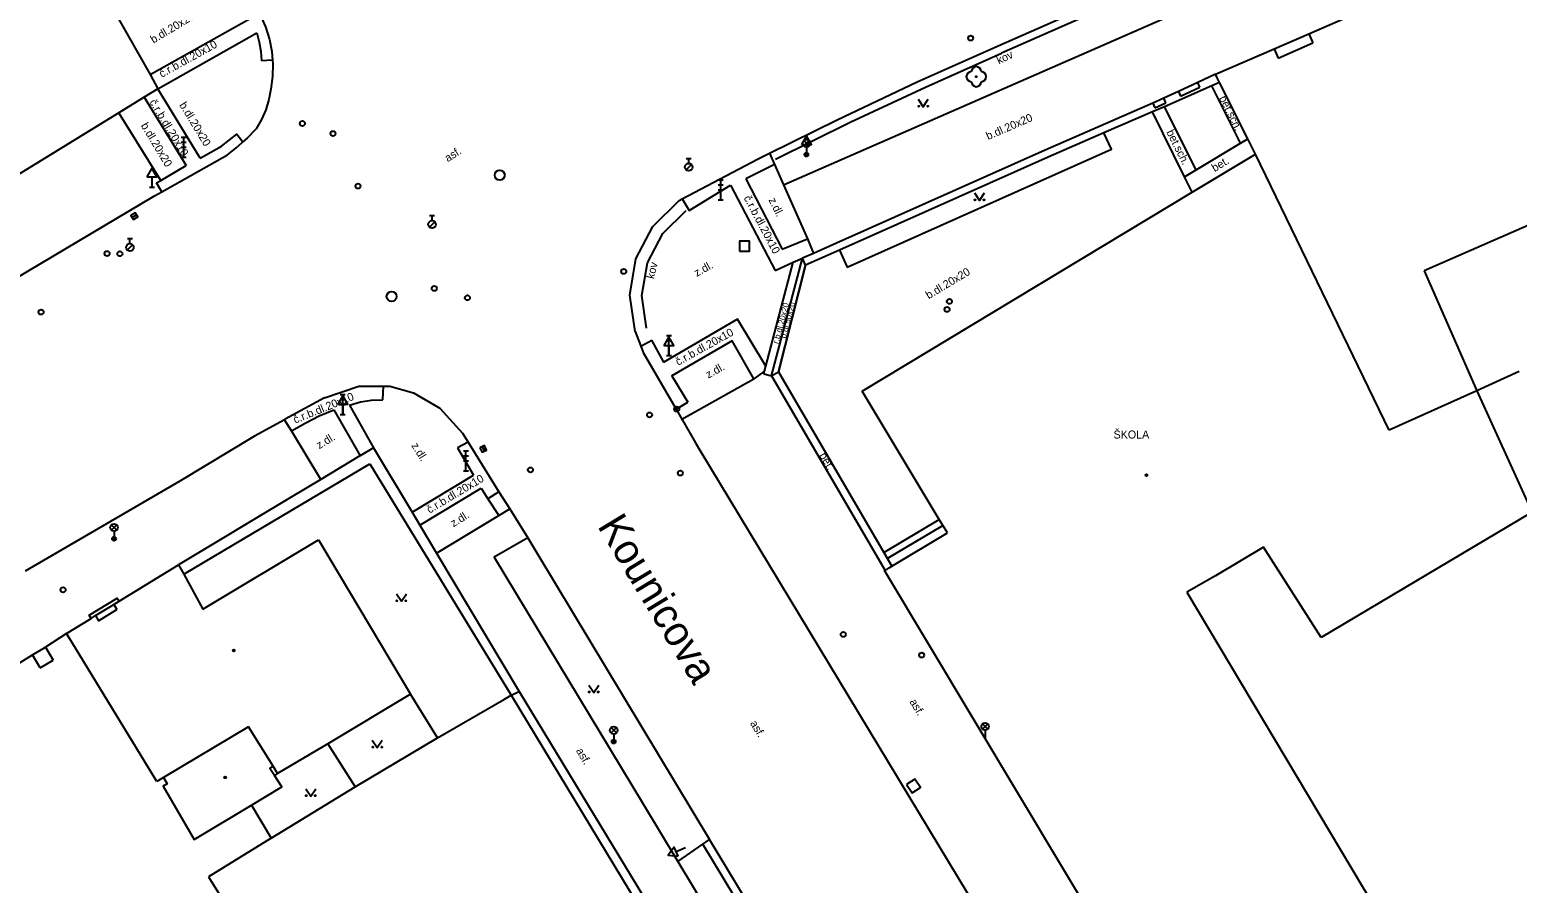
# Model space of a CAD drawing. Extents: x -599770 to -598493, y -1162076 to -1159209.
# Drawn here: x -598834.7 to -598760.3, y -1159539 to -1159496.4 of the extents above; entities that cross this region are included whole.
import ezdxf

# ---------------------------------------------------------------- set-up
doc = ezdxf.new("R2010")
doc.units = 0
doc.layers.add('Podklad', color=7, linetype='Continuous')

msp = doc.modelspace()

# ---------------------------------------------------------------- linework, layer by layer
at = {"layer": 'Podklad'}
for p, q in [((-598827.085, -1159501.78), (-598826.835, -1159501.78)), ((-598826.96, -1159502.78), (-598826.96, -1159501.78)), ((-598827.085, -1159502.03), (-598826.835, -1159502.03)), ((-598827.085, -1159502.28), (-598826.835, -1159502.28)), ((-598795.972, -1159502.21), (-598795.707, -1159501.945)), ((-598795.972, -1159501.945), (-598795.707, -1159502.21)), ((-598795.84, -1159502.131), (-598795.84, -1159502.64)), ((-598795.84, -1159502.265), (-598795.84, -1159502.64)), ((-598827.085, -1159502.78), (-598826.835, -1159502.78)), ((-598801.849, -1159503.406), (-598801.584, -1159503.141)), ((-598801.845, -1159502.832), (-598801.595, -1159502.832)), ((-598801.72, -1159503.082), (-598801.72, -1159502.832)), ((-598828.55, -1159503.761), (-598828.55, -1159504.27)), ((-598800.245, -1159503.91), (-598799.995, -1159503.91)), ((-598800.12, -1159504.91), (-598800.12, -1159503.91)), ((-598828.675, -1159504.27), (-598828.425, -1159504.27)), ((-598800.245, -1159504.16), (-598799.995, -1159504.16)), ((-598800.245, -1159504.41), (-598799.995, -1159504.41)), ((-598800.245, -1159504.91), (-598799.995, -1159504.91)), ((-598829.536, -1159505.786), (-598829.324, -1159505.654)), ((-598814.679, -1159506.266), (-598814.414, -1159506.001)), ((-598814.675, -1159505.692), (-598814.425, -1159505.692)), ((-598814.55, -1159505.942), (-598814.55, -1159505.692)), ((-598829.775, -1159506.843), (-598829.525, -1159506.843)), ((-598829.65, -1159507.093), (-598829.65, -1159506.843)), ((-598829.779, -1159507.416), (-598829.514, -1159507.151)), ((-598802.835, -1159511.69), (-598802.585, -1159511.69)), ((-598802.835, -1159511.94), (-598802.585, -1159511.94)), ((-598802.835, -1159512.19), (-598802.585, -1159512.19)), ((-598802.71, -1159512.69), (-598802.71, -1159511.69)), ((-598802.71, -1159512.181), (-598802.71, -1159512.69)), ((-598802.835, -1159512.69), (-598802.585, -1159512.69)), ((-598819.135, -1159514.63), (-598818.885, -1159514.63)), ((-598819.135, -1159514.88), (-598818.885, -1159514.88)), ((-598819.135, -1159515.13), (-598818.885, -1159515.13)), ((-598819.01, -1159515.63), (-598819.01, -1159514.63)), ((-598819.01, -1159515.121), (-598819.01, -1159515.63)), ((-598819.135, -1159515.63), (-598818.885, -1159515.63)), ((-598812.046, -1159517.238), (-598811.934, -1159517.462)), ((-598812.985, -1159517.45), (-598812.735, -1159517.45)), ((-598812.985, -1159517.7), (-598812.735, -1159517.7)), ((-598812.985, -1159517.95), (-598812.735, -1159517.95)), ((-598812.86, -1159518.45), (-598812.86, -1159517.45)), ((-598812.985, -1159518.45), (-598812.735, -1159518.45)), ((-598830.573, -1159521.41), (-598830.308, -1159521.145)), ((-598830.573, -1159521.145), (-598830.308, -1159521.41)), ((-598830.44, -1159521.465), (-598830.44, -1159521.84)), ((-598805.602, -1159531.54), (-598805.337, -1159531.275)), ((-598805.602, -1159531.275), (-598805.337, -1159531.54)), ((-598787.043, -1159531.35), (-598786.778, -1159531.085)), ((-598787.043, -1159531.085), (-598786.778, -1159531.35)), ((-598786.91, -1159531.405), (-598786.91, -1159531.78)), ((-598805.47, -1159531.595), (-598805.47, -1159531.97)), ((-598802.348, -1159537.471), (-598801.88, -1159537.27))]:
    msp.add_line(p, q, dxfattribs=at)
for points in [[(-598786.25, -1159497.21), (-598778.64, -1159493.85), (-598778.58, -1159493.82), (-598776.52, -1159492.9), (-598774.36, -1159491.94), (-598774.05, -1159491.8), (-598773.03, -1159491.35), (-598760.41, -1159485.78)], [(-598775.39, -1159498.63), (-598772.46, -1159497.36), (-598770.73, -1159496.61), (-598753.25, -1159488.99)], [(-598774.38, -1159492.38), (-598776.36, -1159493.27), (-598778.42, -1159494.19), (-598786.09, -1159497.58)], [(-598823.44, -1159495.07), (-598823.14, -1159495.66), (-598822.88, -1159496.26), (-598822.67, -1159496.89)], [(-598830.28, -1159495.74), (-598828.64, -1159498.65), (-598828.25, -1159499.35)], [(-598828.64, -1159498.65), (-598823.64, -1159495.84)], [(-598796.99, -1159504.16), (-598777.82, -1159495.78)], [(-598828.25, -1159499.35), (-598823.3, -1159496.56)], [(-598823.3, -1159496.56), (-598823.19, -1159497.02), (-598823.11, -1159497.49), (-598823.07, -1159497.96)], [(-598770.73, -1159496.61), (-598770.53, -1159497.06)], [(-598822.67, -1159496.89), (-598822.55, -1159497.5), (-598822.52, -1159497.93), (-598822.5, -1159498.13), (-598822.52, -1159498.75), (-598822.61, -1159499.37)], [(-598802.2, -1159504.94), (-598802.05, -1159504.86), (-598798.28, -1159502.88), (-598797.69, -1159502.58), (-598794.31, -1159500.9), (-598790.3, -1159499.01), (-598786.25, -1159497.21)], [(-598772.46, -1159497.36), (-598772.26, -1159497.82)], [(-598772.26, -1159497.82), (-598770.53, -1159497.06)], [(-598772.26, -1159497.82), (-598770.53, -1159497.06)], [(-598822.52, -1159497.93), (-598823.07, -1159497.96)], [(-598797.39, -1159502.88), (-598793.66, -1159501.03), (-598789.89, -1159499.27), (-598786.09, -1159497.58)], [(-598775.39, -1159498.63), (-598776.28, -1159499.04), (-598777.25, -1159499.49), (-598777.98, -1159499.83), (-598778.38, -1159500.01), (-598778.52, -1159500.07), (-598783.91, -1159502.42), (-598794.34, -1159507.07)], [(-598775.29, -1159498.84), (-598775.39, -1159498.63)], [(-598773.4, -1159502.62), (-598773.78, -1159501.85), (-598775.19, -1159499.04), (-598775.29, -1159498.84)], [(-598741.77, -1159498.32), (-598764.96, -1159508.45)], [(-598828.25, -1159499.35), (-598828.93, -1159499.77), (-598830.21, -1159500.55), (-598840.11, -1159506.64)], [(-598826.14, -1159502.82), (-598828.25, -1159499.35)], [(-598822.61, -1159499.37), (-598822.7, -1159499.89), (-598822.86, -1159500.4), (-598823.07, -1159500.89), (-598823.34, -1159501.35)], [(-598775.19, -1159499.04), (-598775.58, -1159499.21), (-598777.94, -1159500.25), (-598778.22, -1159500.37), (-598778.55, -1159500.51), (-598780.97, -1159501.56), (-598783.75, -1159502.77)], [(-598777.25, -1159499.49), (-598777.15, -1159499.72)], [(-598777.15, -1159499.72), (-598776.17, -1159499.27)], [(-598776.17, -1159499.27), (-598776.28, -1159499.04)], [(-598774.15, -1159502.08), (-598775.58, -1159499.21)], [(-598828.93, -1159499.77), (-598826.84, -1159503.19)], [(-598790.25, -1159499.875), (-598790, -1159500.25), (-598789.75, -1159499.875)], [(-598778.52, -1159500.07), (-598778.42, -1159500.3)], [(-598778.42, -1159500.3), (-598777.87, -1159500.05)], [(-598777.87, -1159500.05), (-598777.98, -1159499.83)], [(-598776.36, -1159503.41), (-598777.94, -1159500.25)], [(-598828.11, -1159503.93), (-598830.21, -1159500.55)], [(-598776.56, -1159504.52), (-598776.94, -1159503.76), (-598778.55, -1159500.51)], [(-598826.14, -1159502.82), (-598825.08, -1159502.22), (-598824.3, -1159501.62), (-598824, -1159502.01)], [(-598823.34, -1159501.35), (-598823.79, -1159501.82), (-598824, -1159502.01), (-598824.27, -1159502.26)], [(-598794.18, -1159507.42), (-598793.81, -1159508.27), (-598780.6, -1159502.38), (-598780.97, -1159501.56)], [(-598824.78, -1159502.66), (-598824.27, -1159502.26)], [(-598776.94, -1159503.76), (-598776.36, -1159503.41), (-598774.15, -1159502.08), (-598773.78, -1159501.85)], [(-598828.42, -1159504.7), (-598828.06, -1159504.5), (-598824.78, -1159502.66)], [(-598828.32, -1159504.05), (-598828.11, -1159503.93), (-598826.84, -1159503.19)], [(-598797.44, -1159503.14), (-598798.87, -1159503.86)], [(-598797.69, -1159502.58), (-598797.44, -1159503.14), (-598796.99, -1159504.16)], [(-598783.75, -1159502.77), (-598794.18, -1159507.42), (-598795.88, -1159508.17)], [(-598793.05, -1159514.46), (-598776.56, -1159504.52), (-598773.4, -1159502.62)], [(-598766.72, -1159516.42), (-598773.4, -1159502.62)], [(-598828.06, -1159504.5), (-598828.32, -1159504.05)], [(-598798.87, -1159503.86), (-598797.06, -1159507.37)], [(-598837.93, -1159510.35), (-598828.42, -1159504.7)], [(-598801.7, -1159505.43), (-598799.64, -1159504.17)], [(-598799.64, -1159504.17), (-598797.41, -1159508.43)], [(-598796.99, -1159504.16), (-598795.79, -1159506.86)], [(-598787.44, -1159504.555), (-598787.19, -1159504.93), (-598786.94, -1159504.555)], [(-598804.4, -1159511.49), (-598804.67, -1159509.67), (-598804.36, -1159507.86), (-598803.51, -1159506.23), (-598802.2, -1159504.94)], [(-598803.83, -1159511.31), (-598804.06, -1159509.68), (-598803.79, -1159508.05), (-598803.02, -1159506.59), (-598801.85, -1159505.43)], [(-598802.05, -1159504.86), (-598801.7, -1159505.43)], [(-598797.06, -1159507.37), (-598795.79, -1159506.86), (-598795.49, -1159507.58)], [(-598794.34, -1159507.07), (-598795.49, -1159507.58), (-598796.04, -1159507.82)], [(-598797.97, -1159513.59), (-598797.94, -1159513.47), (-598797.87, -1159513.22), (-598796.5, -1159508.02)], [(-598797.58, -1159513.69), (-598796.04, -1159507.82)], [(-598797.41, -1159508.43), (-598796.5, -1159508.02), (-598796.04, -1159507.82)], [(-598797.24, -1159513.49), (-598795.88, -1159508.17)], [(-598795.88, -1159508.17), (-598797.24, -1159513.49)], [(-598795.88, -1159508.17), (-598796.04, -1159507.82)], [(-598764.96, -1159508.45), (-598762.34, -1159514.44)], [(-598804.4, -1159511.49), (-598804.12, -1159512.22), (-598804, -1159512.54)], [(-598797.87, -1159513.22), (-598799.28, -1159510.86), (-598802.97, -1159513.02), (-598803.57, -1159511.92)], [(-598804.12, -1159512.22), (-598803.57, -1159511.92)], [(-598797.94, -1159513.47), (-598798.46, -1159513.84), (-598799.55, -1159511.95), (-598802.56, -1159513.7), (-598801.77, -1159515.02)], [(-598804, -1159512.54), (-598802.35, -1159515.37), (-598802.06, -1159515.86), (-598802.03, -1159515.92)], [(-598797.97, -1159513.59), (-598797.58, -1159513.69)], [(-598797.58, -1159513.69), (-598797.24, -1159513.49)], [(-598797.58, -1159513.69), (-598791.91, -1159523.42)], [(-598797.24, -1159513.49), (-598791.97, -1159522.52), (-598791.57, -1159523.21)], [(-598760.22, -1159513.48), (-598762.34, -1159514.44)], [(-598819.92, -1159514.8), (-598818.21, -1159514.22), (-598817.1, -1159514.21), (-598816.97, -1159514.21), (-598816.66, -1159514.21), (-598815.48, -1159514.54), (-598814.16, -1159515.32)], [(-598817.01, -1159514.89), (-598816.97, -1159514.21)], [(-598802.06, -1159515.86), (-598798.46, -1159513.84)], [(-598788.79, -1159521.55), (-598789.2, -1159520.87), (-598793.05, -1159514.46)], [(-598762.34, -1159514.44), (-598766.72, -1159516.42)], [(-598762.34, -1159514.44), (-598759.74, -1159520.16)], [(-598819.92, -1159514.8), (-598821.89, -1159515.87), (-598821.92, -1159515.89), (-598823.42, -1159516.71)], [(-598818.67, -1159515.16), (-598818.13, -1159515), (-598817.57, -1159514.91), (-598817.01, -1159514.89)], [(-598818.67, -1159515.16), (-598817.47, -1159517.29)], [(-598802.35, -1159515.37), (-598801.77, -1159515.02)], [(-598820.11, -1159518.87), (-598821.58, -1159516.45), (-598821.92, -1159515.89)], [(-598821.58, -1159516.45), (-598820.89, -1159516.06), (-598820.19, -1159515.7), (-598819.46, -1159515.39)], [(-598819.46, -1159515.39), (-598818.14, -1159517.69)], [(-598814.16, -1159515.32), (-598813.03, -1159516.57)], [(-598802.03, -1159515.92), (-598801.38, -1159517.05), (-598801.16, -1159517.41), (-598781.83, -1159549.42)], [(-598813.03, -1159516.57), (-598812.75, -1159517.02), (-598811.21, -1159519.49), (-598810.67, -1159520.35), (-598809.77, -1159521.8)], [(-598817.47, -1159517.29), (-598818.14, -1159517.69), (-598818.16, -1159517.7), (-598820.11, -1159518.87), (-598821.59, -1159519.76), (-598827.22, -1159523.14)], [(-598823.42, -1159516.71), (-598827.15, -1159518.96)], [(-598817.47, -1159517.29), (-598815.55, -1159520.51), (-598815.16, -1159521.16), (-598814.33, -1159522.56), (-598810.2, -1159529.47)], [(-598812.75, -1159517.02), (-598813.27, -1159517.3)], [(-598813.27, -1159517.3), (-598812.48, -1159518.66)], [(-598826.95, -1159523.6), (-598817.66, -1159518.09)], [(-598817.66, -1159518.09), (-598810.6, -1159529.65)], [(-598815.55, -1159520.51), (-598812.48, -1159518.66)], [(-598827.15, -1159518.96), (-598834.89, -1159523.46)], [(-598815.16, -1159521.16), (-598812.09, -1159519.31)], [(-598812.09, -1159519.31), (-598811.76, -1159519.84), (-598811.22, -1159520.68)], [(-598811.21, -1159519.49), (-598811.76, -1159519.84)], [(-598814.33, -1159522.56), (-598811.22, -1159520.68), (-598810.67, -1159520.35)], [(-598791.97, -1159522.52), (-598789.2, -1159520.87)], [(-598759.6, -1159520.52), (-598770.11, -1159526.77)], [(-598826, -1159525.36), (-598820.23, -1159521.89)], [(-598820.23, -1159521.89), (-598815.63, -1159529.6)], [(-598809.77, -1159521.8), (-598811.45, -1159522.75), (-598804.03, -1159535.03), (-598802.27, -1159537.96)], [(-598809.77, -1159521.8), (-598809.27, -1159522.62), (-598800.68, -1159536.87)], [(-598791.8, -1159522.83), (-598789.02, -1159521.17)], [(-598791.7, -1159523.29), (-598791.57, -1159523.21), (-598788.79, -1159521.55)], [(-598772.99, -1159522.25), (-598775.4, -1159523.69)], [(-598770.11, -1159526.77), (-598772.99, -1159522.25)], [(-598832.82, -1159526.57), (-598831.59, -1159525.82), (-598831.37, -1159525.68), (-598830.45, -1159525.12), (-598830.19, -1159524.96), (-598827.22, -1159523.14)], [(-598827.22, -1159523.14), (-598826.95, -1159523.6)], [(-598791.93, -1159523.43), (-598791.91, -1159523.42), (-598791.7, -1159523.29)], [(-598826.95, -1159523.6), (-598826, -1159525.36)], [(-598770.14, -1159559.83), (-598773.68, -1159553.91), (-598774.02, -1159553.34), (-598791.93, -1159523.43)], [(-598775.4, -1159523.69), (-598776.83, -1159524.5)], [(-598831.59, -1159525.82), (-598831.69, -1159525.65), (-598830.28, -1159524.81), (-598830.19, -1159524.96)], [(-598831.59, -1159525.82), (-598831.69, -1159525.65), (-598830.28, -1159524.81), (-598830.19, -1159524.96)], [(-598816.33, -1159524.585), (-598816.08, -1159524.96), (-598815.83, -1159524.585)], [(-598776.83, -1159524.5), (-598765.85, -1159542.91)], [(-598831.22, -1159525.94), (-598830.3, -1159525.38)], [(-598831.22, -1159525.94), (-598830.3, -1159525.38)], [(-598830.45, -1159525.12), (-598830.3, -1159525.38)], [(-598831.37, -1159525.68), (-598831.22, -1159525.94)], [(-598832.82, -1159526.57), (-598833.87, -1159527.26)], [(-598832.56, -1159527), (-598832.82, -1159526.57)], [(-598828.3, -1159533.97), (-598832.56, -1159527)], [(-598839.07, -1159530.46), (-598834.52, -1159527.64)], [(-598834.52, -1159527.64), (-598833.87, -1159527.26)], [(-598834.14, -1159528.29), (-598834.52, -1159527.64)], [(-598833.87, -1159527.26), (-598833.49, -1159527.91)], [(-598834.14, -1159528.29), (-598833.49, -1159527.91)], [(-598806.72, -1159529.145), (-598806.47, -1159529.52), (-598806.22, -1159529.145)], [(-598815.63, -1159529.6), (-598819.75, -1159532.09)], [(-598814.28, -1159531.79), (-598815.63, -1159529.6)], [(-598814.28, -1159531.79), (-598810.93, -1159529.86)], [(-598810.93, -1159529.86), (-598810.6, -1159529.65)], [(-598810.6, -1159529.65), (-598810.2, -1159529.47)], [(-598810.6, -1159529.65), (-598772.33, -1159592.87)], [(-598810.2, -1159529.47), (-598771.87, -1159592.66)], [(-598823.72, -1159531.24), (-598827.97, -1159533.77), (-598828.3, -1159533.97)], [(-598822.27, -1159533.56), (-598822.49, -1159533.2), (-598823.72, -1159531.24)], [(-598819.75, -1159532.09), (-598822.27, -1159533.56)], [(-598819.75, -1159532.09), (-598818.4, -1159534.23)], [(-598818.4, -1159534.23), (-598814.28, -1159531.79)], [(-598817.54, -1159531.895), (-598817.29, -1159532.27), (-598817.04, -1159531.895)], [(-598827.97, -1159533.77), (-598827.78, -1159534.08), (-598827.99, -1159534.2), (-598826.43, -1159536.87), (-598823.58, -1159535.15)], [(-598823.58, -1159535.15), (-598822.06, -1159534.23), (-598822.43, -1159533.66)], [(-598822.43, -1159533.66), (-598822.66, -1159533.31), (-598822.49, -1159533.2)], [(-598822.27, -1159533.56), (-598822.43, -1159533.66)], [(-598822.59, -1159536.79), (-598818.4, -1159534.23)], [(-598820.86, -1159534.325), (-598820.61, -1159534.7), (-598820.36, -1159534.325)], [(-598823.58, -1159535.15), (-598822.59, -1159536.79)], [(-598822.59, -1159536.79), (-598825.72, -1159538.73)], [(-598802.27, -1159537.96), (-598801.01, -1159537.1), (-598800.68, -1159536.87)], [(-598786.33, -1159561.36), (-598792.63, -1159550.97), (-598801.01, -1159537.1)], [(-598785.99, -1159561.15), (-598792.28, -1159550.76), (-598800.68, -1159536.87)], [(-598802.27, -1159537.96), (-598783.97, -1159568.319), (-598780.735, -1159573.678), (-598752.55, -1159620.31), (-598747.76, -1159628.21)], [(-598825.72, -1159538.73), (-598821.92, -1159544.83)]]:
    msp.add_lwpolyline(points, dxfattribs=at)
for points in [[(-598796.09, -1159502.131), (-598795.59, -1159502.131), (-598795.84, -1159501.698)], [(-598828.8, -1159503.761), (-598828.3, -1159503.761), (-598828.55, -1159503.328)], [(-598829.47, -1159505.892), (-598829.258, -1159505.76), (-598829.39, -1159505.548), (-598829.602, -1159505.68)], [(-598799.19, -1159507.47), (-598798.69, -1159507.47), (-598798.69, -1159506.97), (-598799.19, -1159506.97)], [(-598802.96, -1159512.181), (-598802.46, -1159512.181), (-598802.71, -1159511.748)], [(-598819.26, -1159515.121), (-598818.76, -1159515.121), (-598819.01, -1159514.688)], [(-598812.158, -1159517.295), (-598812.045, -1159517.518), (-598811.822, -1159517.405), (-598811.935, -1159517.182)], [(-598790.836, -1159534.117), (-598790.563, -1159534.536), (-598790.144, -1159534.263), (-598790.417, -1159533.844)], [(-598802.249, -1159537.701), (-598802.446, -1159537.241), (-598802.745, -1159537.642)]]:
    msp.add_lwpolyline(points, close=True, dxfattribs=at)
for centre, radius in [((-598787.63, -1159496.82), 0.125), ((-598787.35, -1159498.75), 0.025), ((-598790.225, -1159500.225), 0.025), ((-598789.775, -1159500.225), 0.025), ((-598821.03, -1159501.09), 0.125), ((-598819.5, -1159501.59), 0.125), ((-598795.84, -1159502.078), 0.188), ((-598795.84, -1159502.64), 0.1), ((-598795.84, -1159502.64), 0.0723), ((-598801.72, -1159503.27), 0.188), ((-598795.84, -1159502.64), 0.0438), ((-598811.17, -1159503.67), 0.25), ((-598818.25, -1159504.22), 0.125), ((-598787.415, -1159504.905), 0.025), ((-598786.965, -1159504.905), 0.025), ((-598814.55, -1159506.13), 0.188), ((-598830.79, -1159507.59), 0.125), ((-598830.15, -1159507.6), 0.125), ((-598829.65, -1159507.28), 0.188), ((-598804.97, -1159508.48), 0.125), ((-598814.44, -1159509.33), 0.125), ((-598816.57, -1159509.73), 0.25), ((-598812.78, -1159509.8), 0.125), ((-598788.69, -1159509.98), 0.125), ((-598834.09, -1159510.51), 0.125), ((-598788.81, -1159510.38), 0.125), ((-598803.68, -1159515.65), 0.125), ((-598802.32, -1159515.36), 0.125), ((-598809.63, -1159518.4), 0.125), ((-598802.14, -1159518.56), 0.125), ((-598778.85, -1159518.66), 0.045), ((-598778.85, -1159518.66), 0.0199), ((-598830.44, -1159521.277), 0.188), ((-598830.44, -1159521.84), 0.1), ((-598830.44, -1159521.84), 0.0723), ((-598830.44, -1159521.84), 0.0438), ((-598832.99, -1159524.39), 0.125), ((-598816.305, -1159524.935), 0.025), ((-598815.855, -1159524.935), 0.025), ((-598794, -1159526.62), 0.125), ((-598824.46, -1159527.42), 0.045), ((-598824.46, -1159527.42), 0.0199), ((-598790.08, -1159527.65), 0.125), ((-598806.695, -1159529.495), 0.025), ((-598806.245, -1159529.495), 0.025), ((-598805.47, -1159531.407), 0.188), ((-598786.91, -1159531.218), 0.188), ((-598817.515, -1159532.245), 0.025), ((-598817.065, -1159532.245), 0.025), ((-598805.47, -1159531.97), 0.1), ((-598805.47, -1159531.97), 0.0723), ((-598805.47, -1159531.97), 0.0438), ((-598824.89, -1159533.76), 0.045), ((-598824.89, -1159533.76), 0.0199), ((-598820.835, -1159534.675), 0.025), ((-598820.385, -1159534.675), 0.025)]:
    msp.add_circle(centre, radius, dxfattribs=at)
for centre, start, end in [((-598787.6, -1159498.75), 90, 270), ((-598787.35, -1159498.5), 0, 180), ((-598787.1, -1159498.75), 270, 90), ((-598787.35, -1159499), 180, 0)]:
    msp.add_arc(centre, 0.25, start, end, dxfattribs=at)

# ---------------------------------------------------------------- texts
for s, height, rotation, p in [('b.dl.20x20', 0.4, 31.01934, (-598828.478, -1159497.103)), ('č.r.b.dl.20x10', 0.4, 29, (-598828.056, -1159498.81)), ('kov', 0.4, 25.43969, (-598786.22, -1159498.14)), ('č.r.b.dl.20x10', 0.4, 301, (-598828.689, -1159500.021)), ('b.dl.20x20', 0.4, 301.2042, (-598827.197, -1159500.162)), ('bet.sch.', 0.4, 296.49528, (-598775.23, -1159499.82)), ('b.dl.20x20', 0.4, 301.01934, (-598829.12, -1159501.19)), ('b.dl.20x20', 0.4, 23.43106, (-598786.76, -1159501.92)), ('bet.sch.', 0.4, 296.49528, (-598777.86, -1159501.52)), ('asf.', 0.4, 33, (-598813.76, -1159503.03)), ('bet.', 0.4, 31.06374, (-598775.44, -1159503.52)), ('č.r.b.dl.20x10', 0.4, 298, (-598798.99, -1159504.81)), ('z.dl.', 0.4, 296.17086, (-598797.74, -1159504.91)), ('kov', 0.4, 76.48178, (-598803.46, -1159508.88)), ('z.dl.', 0.4, 29, (-598801.32, -1159508.76)), ('b.dl.20x20', 0.4, 31.05795, (-598789.73, -1159509.88)), ('r.b.dl.20x20', 0.3, 75, (-598797.24, -1159512.12)), ('b.dl.50x20', 0.3, 75, (-598796.87, -1159511.85)), ('č.r.b.dl.20x10', 0.4, 29, (-598802.25, -1159513.2)), ('z.dl.', 0.4, 29, (-598800.74, -1159513.84)), ('č.r.b.dl.20x10', 0.4, 22.13873, (-598821.389, -1159516.091)), ('z.dl.', 0.4, 31, (-598820.19, -1159517.37)), ('z.dl.', 0.4, 301.89742, (-598815.6, -1159517.18)), ('bet.', 0.4, 300.31816, (-598795.21, -1159517.67)), ('č.r.b.dl.20x10', 0.4, 31, (-598814.67, -1159520.59)), ('z.dl.', 0.4, 31.89742, (-598813.48, -1159521.27)), ('Kounicova', 1.5, 301.23, (-598806.316, -1159521.196)), ('asf.', 0.4, 300.99059, (-598790.7, -1159529.98)), ('asf.', 0.4, 301.13783, (-598798.67, -1159531.06)), ('asf.', 0.4, 301.13086, (-598807.37, -1159532.43))]:
    msp.add_text(s, height=height, rotation=rotation, dxfattribs=at).set_placement(p)
msp.add_text('ŠKOLA', height=0.4, dxfattribs=at).set_placement((-598780.49, -1159516.83))

doc.saveas('drawing.dxf')
